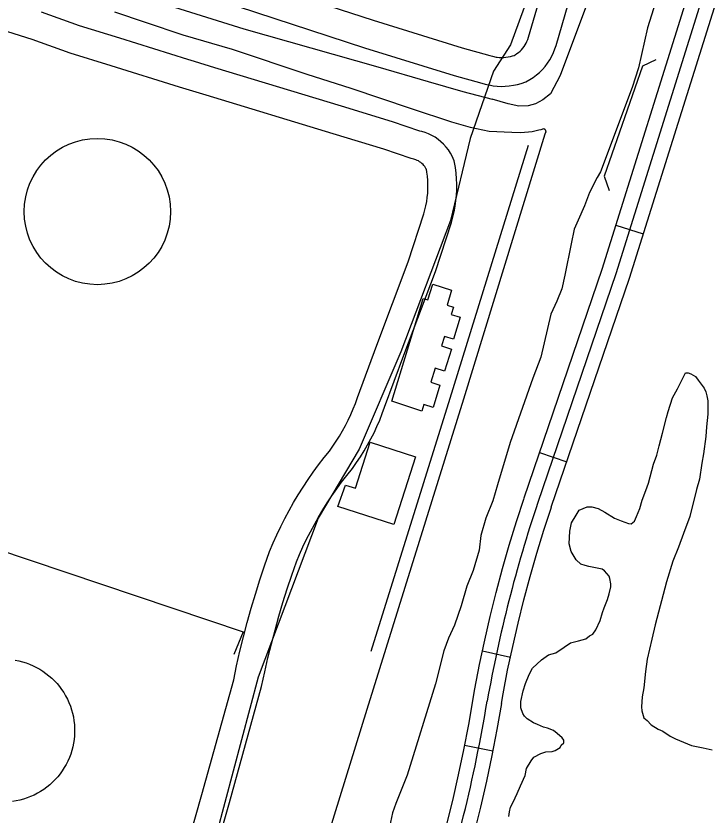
# Model space of a CAD drawing. Extents: x 3535183 to 3573198, y 534952 to 560562.
# Drawn here: x 3564073 to 3564796, y 540999 to 541831 of the extents above; entities that cross this region are included whole.
import ezdxf

# ---------------------------------------------------------------- set-up
doc = ezdxf.new("R2010")
doc.units = 0
for name, color, linetype in [('V-BLDG-OTLN', 7, 'Continuous'), ('V-DOMW-TANK', 7, 'Continuous'), ('V-ROAD-CNTR', 7, 'Continuous'), ('V-RRAP-FSHR', 7, 'Continuous'), ('V-SITE-OTLN', 7, 'Continuous'), ('V-SITE-VEGE', 7, 'Continuous'), ('V-TOPO-SHOR', 7, 'Continuous')]:
    doc.layers.add(name, color=color, linetype=linetype)

msp = doc.modelspace()

# ---------------------------------------------------------------- linework, layer by layer
at = {"layer": 'V-BLDG-OTLN'}
for points in [[(3564464.63, 541430.01), (3564497.09, 541536.84), (3564502.2, 541535.29), (3564507.13, 541551.58), (3564526.83, 541545.63), (3564522.06, 541529.85), (3564528.75, 541527.81), (3564526.4, 541520.09), (3564535.71, 541517.24), (3564528.68, 541494.44), (3564519.48, 541497.26), (3564516.44, 541487.36), (3564526.65, 541484.21), (3564519.5, 541461.04), (3564509.52, 541464.11), (3564505.01, 541449.5), (3564514.71, 541446.51), (3564507.56, 541423.32), (3564497.83, 541426.33), (3564495.67, 541419.32)], [(3564416.33, 541342.49), (3564426.52, 541339.2), (3564441.95, 541387.09), (3564489.17, 541371.85), (3564466.47, 541301.51), (3564408.2, 541320.29)]]:
    msp.add_lwpolyline(points, close=True, dxfattribs=at)
at = {"layer": 'V-DOMW-TANK'}
msp.add_lwpolyline([(3564072.12, 541160.06), (3564075.96, 541159.31), (3564079.76, 541158.36), (3564083.5, 541157.2), (3564087.18, 541155.85), (3564090.78, 541154.31), (3564094.29, 541152.58), (3564097.71, 541150.67), (3564101.02, 541148.58), (3564104.22, 541146.32), (3564107.3, 541143.89), (3564110.24, 541141.31), (3564113.04, 541138.57), (3564115.7, 541135.7), (3564118.2, 541132.68), (3564120.54, 541129.54), (3564122.71, 541126.28), (3564124.7, 541122.91), (3564126.51, 541119.43), (3564128.14, 541115.87), (3564129.58, 541112.23), (3564130.83, 541108.52), (3564131.87, 541104.74), (3564132.72, 541100.92), (3564133.37, 541097.05), (3564133.81, 541093.16), (3564134.04, 541089.25), (3564134.07, 541085.34), (3564133.89, 541081.42), (3564133.51, 541077.53), (3564132.92, 541073.65), (3564132.13, 541069.82), (3564131.14, 541066.03), (3564129.95, 541062.3), (3564128.56, 541058.63), (3564126.99, 541055.05), (3564125.22, 541051.55), (3564123.28, 541048.15), (3564121.16, 541044.86), (3564118.87, 541041.68), (3564116.42, 541038.63), (3564113.8, 541035.71), (3564111.04, 541032.93), (3564108.13, 541030.31), (3564105.09, 541027.84), (3564101.93, 541025.53), (3564098.65, 541023.39), (3564095.26, 541021.43), (3564091.77, 541019.65), (3564088.19, 541018.06), (3564084.54, 541016.65), (3564080.81, 541015.44), (3564077.03, 541014.43), (3564073.2, 541013.62), (3564069.32, 541013.01)], dxfattribs=at)
msp.add_circle((3564157.75, 541627.38), 76.19, dxfattribs=at)
at = {"layer": 'V-ROAD-CNTR'}
for p, q in [((3564697.86, 541613.03), (3564726.48, 541604.06)), ((3564618.43, 541376.39), (3564646.83, 541366.71)), ((3564558.85, 541169.68), (3564588.17, 541163.32)), ((3564569.63, 541065.38), (3564540.19, 541071.13))]:
    msp.add_line(p, q, dxfattribs=at)
for points in [[(3564602.3, 541329.06), (3564683.52, 541567.32), (3564779.25, 541872.65), (3564865.79, 542146.05), (3564974.35, 542515.09)], [(3564988.74, 542510.85), (3564880.13, 542141.67), (3564793.56, 541868.14), (3564697.78, 541562.66), (3564616.49, 541324.22)], [(3564630.69, 541319.38), (3564712.04, 541557.99), (3564807.86, 541863.64), (3564894.48, 542137.29), (3565003.13, 542506.62)], [(3564294.69, 541875.81), (3564445.17, 541826.57), (3564537.97, 541797.87), (3564566.61, 541790.01), (3564569.39, 541789.15), (3564573.19, 541788.32), (3564574.12, 541788.16), (3564576.45, 541787.9), (3564578.79, 541787.8), (3564581.13, 541787.85), (3564583.47, 541788.04), (3564585.79, 541788.39), (3564588.08, 541788.88), (3564590.33, 541789.52), (3564591.89, 541790.07), (3564593.16, 541790.75), (3564594.92, 541791.87), (3564596.6, 541793.12), (3564598.19, 541794.47), (3564599.67, 541795.94), (3564601.05, 541797.51), (3564602.31, 541799.17), (3564603.45, 541800.92), (3564604.46, 541802.74), (3564605.34, 541804.63), (3564606.09, 541806.58), (3564606.83, 541809.03), (3564635.3, 541906.13)], [(3564285.43, 541847.27), (3564436.08, 541797.98), (3564529.57, 541769.07), (3564558.21, 541761.2), (3564561.74, 541760.11), (3564567.42, 541758.87), (3564569.94, 541758.43), (3564574.17, 541757.98), (3564578.43, 541757.79), (3564582.69, 541757.87), (3564586.93, 541758.23), (3564591.14, 541758.86), (3564595.31, 541759.75), (3564599.41, 541760.91), (3564604.08, 541762.56), (3564608.35, 541764.86), (3564611.92, 541767.13), (3564615.31, 541769.64), (3564618.51, 541772.38), (3564621.51, 541775.35), (3564624.3, 541778.52), (3564626.85, 541781.88), (3564629.16, 541785.41), (3564631.21, 541789.11), (3564632.99, 541792.94), (3564634.5, 541796.88), (3564635.58, 541800.47), (3564664.04, 541897.54)], [(3564248.88, 540848.6), (3564295.53, 541011.93), (3564328.92, 541132.63), (3564332.13, 541147.84), (3564335.46, 541162.42), (3564339.02, 541176.96), (3564342.82, 541191.43), (3564346.84, 541205.84), (3564351.09, 541220.18), (3564355.57, 541234.46), (3564360.28, 541248.66), (3564365.1, 541262.44), (3564368.38, 541270.22), (3564371.97, 541278.2), (3564375.73, 541286.08), (3564379.68, 541293.88), (3564383.81, 541301.58), (3564388.12, 541309.19), (3564392.6, 541316.69), (3564397.25, 541324.09), (3564402.08, 541331.38), (3564407.07, 541338.56), (3564412.22, 541345.62), (3564417.54, 541352.55), (3564423.39, 541359.83), (3564427.72, 541365.88), (3564431.74, 541371.88), (3564435.58, 541378.01), (3564439.24, 541384.25), (3564442.71, 541390.6), (3564445.98, 541397.04), (3564449.06, 541403.58), (3564451.94, 541410.22), (3564454.61, 541416.94), (3564456.99, 541423.49), (3564477.02, 541477.67), (3564509.95, 541564.93), (3564526.56, 541616.12), (3564528.12, 541621.62), (3564529.44, 541627.23), (3564530.51, 541632.89), (3564531.32, 541638.6), (3564531.87, 541644.34), (3564532.16, 541650.1), (3564532.19, 541655.87), (3564531.96, 541661.63), (3564531.48, 541667.38), (3564530.73, 541673.09), (3564529.47, 541680.26), (3564527.38, 541684.93), (3564525.54, 541688.32), (3564523.44, 541691.55), (3564521.09, 541694.61), (3564518.5, 541697.47), (3564515.7, 541700.12), (3564512.71, 541702.54), (3564509.53, 541704.73), (3564506.18, 541706.66), (3564502.71, 541708.31), (3564499.11, 541709.69), (3564495.96, 541710.62), (3564493.83, 541711.25), (3564465.34, 541720.88), (3564412.07, 541737.18), (3564279.96, 541777.21), (3564259.05, 541783.55), (3564252.03, 541785.68), (3564181.02, 541807.84), (3564139.07, 541820.68), (3564099.44, 541835.06)], [(3564224.08, 540871), (3564266.65, 541020.05), (3564299.76, 541139.74), (3564302.83, 541154.28), (3564306.27, 541169.33), (3564309.94, 541184.33), (3564313.86, 541199.27), (3564318.01, 541214.14), (3564322.4, 541228.94), (3564327.02, 541243.67), (3564331.88, 541258.33), (3564337.09, 541273.24), (3564340.88, 541282.2), (3564344.75, 541290.81), (3564348.81, 541299.32), (3564353.08, 541307.74), (3564357.53, 541316.06), (3564362.18, 541324.27), (3564367.02, 541332.37), (3564372.04, 541340.36), (3564377.25, 541348.23), (3564382.64, 541355.97), (3564388.2, 541363.59), (3564393.94, 541371.08), (3564399.48, 541377.97), (3564403.05, 541382.95), (3564406.57, 541388.21), (3564409.93, 541393.57), (3564413.13, 541399.02), (3564416.16, 541404.57), (3564419.02, 541410.22), (3564421.72, 541415.95), (3564424.23, 541421.74), (3564426.57, 541427.62), (3564428.83, 541433.81), (3564448.91, 541488.17), (3564481.63, 541574.87), (3564497.86, 541624.84), (3564499.07, 541629.14), (3564500.08, 541633.44), (3564500.9, 541637.78), (3564501.52, 541642.15), (3564501.94, 541646.54), (3564502.16, 541650.95), (3564502.19, 541655.36), (3564502.02, 541659.77), (3564501.64, 541664.17), (3564501.07, 541668.55), (3564500.57, 541671.41), (3564500.47, 541671.63), (3564499.75, 541672.94), (3564498.93, 541674.2), (3564498.02, 541675.39), (3564497.02, 541676.5), (3564495.93, 541677.53), (3564494.76, 541678.48), (3564493.52, 541679.33), (3564492.23, 541680.07), (3564490.86, 541680.72), (3564489.47, 541681.26), (3564487.47, 541681.85), (3564484.8, 541682.64), (3564456.14, 541692.32), (3564403.34, 541708.48), (3564271.26, 541748.5), (3564250.35, 541754.84), (3564243.21, 541757), (3564172.16, 541779.18), (3564129.56, 541792.22), (3564089.88, 541806.61), (3564038.73, 541822.46)], [(3564549.12, 541120.04), (3564550.94, 541130.41), (3564555.8, 541155.63), (3564561.26, 541180.77), (3564566.94, 541205.63), (3564573.1, 541230.58), (3564579.86, 541255.43), (3564586.84, 541280.01), (3564594.26, 541304.54), (3564602.24, 541328.9)], [(3564578.66, 541114.84), (3564580.45, 541124.97), (3564585.19, 541149.61), (3564590.54, 541174.24), (3564596.12, 541198.69), (3564602.14, 541223.04), (3564608.76, 541247.4), (3564615.63, 541271.57), (3564622.87, 541295.52), (3564630.75, 541319.55)], [(3564549.1, 541119.98), (3564544.51, 541093.24), (3564539.36, 541066.88), (3564533.73, 541040.51), (3564527.78, 541014.08), (3564521.26, 540987.96), (3564514.29, 540961.97), (3564506.99, 540935.93), (3564499.13, 540910.18), (3564491.26, 540886)], [(3564578.67, 541114.9), (3564574.02, 541087.82), (3564568.75, 541060.87), (3564563.04, 541034.09), (3564556.98, 541007.16), (3564550.3, 540980.44), (3564543.22, 540954.04), (3564535.78, 540927.5), (3564527.74, 540901.16), (3564519.79, 540876.72)]]:
    msp.add_lwpolyline(points, dxfattribs=at)
for centre, radius, start, end in [((3565996.21, 540863.14), 1454.72, 161.52101, 169.93237), ((3563024.78, 541372.67), 1560.13, 341.64432, 350.58441)]:
    msp.add_arc(centre, radius, start, end, dxfattribs=at)
at = {"layer": 'V-RRAP-FSHR'}
for points in [[(3564739.43, 541785.57), (3564725.74, 541778.69), (3564685.77, 541664.16), (3564691.06, 541649.44)], [(3564606.69, 541696.33), (3564524.98, 541432.76), (3564442.74, 541169.2)]]:
    msp.add_lwpolyline(points, dxfattribs=at)
at = {"layer": 'V-SITE-OTLN'}
for p, q in [((3564642.2, 541948.59), (3564588.25, 541800.86)), ((3564588.25, 541800.86), (3564570.31, 541773.59)), ((3564570.31, 541773.59), (3564546.14, 541703.43)), ((3564546.14, 541703.43), (3564525.63, 541618.08)), ((3564525.63, 541618.08), (3564473.85, 541481.11)), ((3564473.85, 541481.11), (3564430.42, 541379.82)), ((3564430.42, 541379.82), (3564387.77, 541308.02)), ((3564387.77, 541308.02), (3564325.38, 541142.47)), ((3564325.38, 541142.47), (3564232.22, 540792.87))]:
    msp.add_line(p, q, dxfattribs=at)
at = {"layer": 'V-SITE-VEGE'}
for p, q in [((3564762.02, 541442.59), (3564768.23, 541454.62)), ((3564768.23, 541454.62), (3564770.5, 541459.55)), ((3564770.5, 541459.55), (3564773.26, 541459.51)), ((3564773.26, 541459.51), (3564776, 541458.38)), ((3564776, 541458.38), (3564780.91, 541455.56)), ((3564780.91, 541455.56), (3564783.61, 541451.67)), ((3564783.61, 541451.67), (3564790.11, 541443.32)), ((3564756.94, 541433.3), (3564762.02, 541442.59)), ((3564790.11, 541443.32), (3564791.71, 541439.44)), ((3564791.71, 541439.44), (3564792.76, 541435.57)), ((3564792.76, 541435.57), (3564793.79, 541430.06)), ((3564752.34, 541419.05), (3564756.94, 541433.3)), ((3564793.79, 541430.06), (3564793.6, 541416.29)), ((3564750.61, 541413.01), (3564752.34, 541419.05)), ((3564746.54, 541396.55), (3564750.61, 541413.01)), ((3564793.6, 541416.29), (3564792.33, 541403.09)), ((3564792.33, 541403.09), (3564791.64, 541393.19)), ((3564743.06, 541383.38), (3564746.54, 541396.55)), ((3564791.64, 541393.19), (3564789.2, 541375.06)), ((3564740.72, 541373.5), (3564743.06, 541383.38)), ((3564737.3, 541364.18), (3564740.72, 541373.5)), ((3564789.2, 541375.06), (3564787.41, 541365.17)), ((3564732.08, 541344.43), (3564737.3, 541364.18)), ((3564787.41, 541365.17), (3564784.99, 541348.68)), ((3564729.22, 541336.76), (3564732.08, 541344.43)), ((3564784.99, 541348.68), (3564782.09, 541337.71)), ((3564725.23, 541326.9), (3564729.22, 541336.76)), ((3564782.09, 541337.71), (3564775.11, 541309.72)), ((3564659.57, 541316.22), (3564667.88, 541319.96)), ((3564667.88, 541319.96), (3564672.83, 541319.89)), ((3564672.83, 541319.89), (3564679.42, 541318.15)), ((3564722.92, 541318.12), (3564725.23, 541326.9)), ((3564651.69, 541303.11), (3564656.75, 541311.3)), ((3564656.75, 541311.3), (3564659.57, 541316.22)), ((3564679.42, 541318.15), (3564686.52, 541314.2)), ((3564686.52, 541314.2), (3564696.35, 541308.02)), ((3564719.5, 541309.91), (3564722.92, 541318.12)), ((3564649.92, 541294.32), (3564651.69, 541303.11)), ((3564696.35, 541308.02), (3564703.47, 541305.17)), ((3564703.47, 541305.17), (3564711.14, 541302.31)), ((3564711.14, 541302.31), (3564713.9, 541302.28)), ((3564713.9, 541302.28), (3564717.23, 541304.98)), ((3564717.23, 541304.98), (3564719.5, 541309.91)), ((3564775.11, 541309.72), (3564768.27, 541292.19)), ((3564649.19, 541281.11), (3564649.92, 541294.32)), ((3564768.27, 541292.19), (3564763.13, 541277.95)), ((3564651.29, 541273.38), (3564649.19, 541281.11)), ((3564763.13, 541277.95), (3564757.42, 541263.15)), ((3564656.68, 541264.5), (3564651.29, 541273.38)), ((3564661.58, 541260.03), (3564656.68, 541264.5)), ((3564757.42, 541263.15), (3564750.53, 541241.77)), ((3564665.96, 541258.87), (3564661.58, 541260.03)), ((3564669.8, 541257.72), (3564665.96, 541258.87)), ((3564678.59, 541255.95), (3564669.8, 541257.72)), ((3564683.53, 541254.78), (3564678.59, 541255.95)), ((3564686.26, 541253.09), (3564683.53, 541254.78)), ((3564688.42, 541250.31), (3564686.26, 541253.09)), ((3564691.14, 541247.52), (3564688.42, 541250.31)), ((3564691.66, 541245.31), (3564691.14, 541247.52)), ((3564692.69, 541239.79), (3564691.66, 541245.31)), ((3564690.9, 541229.35), (3564692.65, 541236.48)), ((3564692.65, 541236.48), (3564692.69, 541239.79)), ((3564750.53, 541241.77), (3564738.92, 541196.77)), ((3564689.17, 541223.32), (3564690.9, 541229.35)), ((3564685.75, 541214.55), (3564689.17, 541223.32)), ((3564684.03, 541209.62), (3564685.75, 541214.55)), ((3564681.71, 541201.39), (3564684.03, 541209.62)), ((3564677.18, 541191.54), (3564681.71, 541201.39)), ((3564738.92, 541196.77), (3564735.42, 541181.96)), ((3564666.6, 541182.32), (3564670.49, 541185.57)), ((3564670.49, 541185.57), (3564673.82, 541187.18)), ((3564673.82, 541187.18), (3564677.18, 541191.54)), ((3564643.91, 541173.82), (3564650.57, 541178.13)), ((3564650.57, 541178.13), (3564658.86, 541180.22)), ((3564658.86, 541180.22), (3564666.6, 541182.32)), ((3564735.42, 541181.96), (3564730.73, 541161.09)), ((3564635.57, 541167.87), (3564643.91, 541173.82)), ((3564620.6, 541160.36), (3564627.83, 541165.77)), ((3564627.83, 541165.77), (3564635.57, 541167.87)), ((3564730.73, 541161.09), (3564728.91, 541148.45)), ((3564611.12, 541151.68), (3564620.6, 541160.36)), ((3564603.76, 541135.81), (3564607.73, 541145.11)), ((3564607.73, 541145.11), (3564611.12, 541151.68)), ((3564728.91, 541148.45), (3564727.04, 541131.41)), ((3564601.45, 541128.13), (3564603.76, 541135.81)), ((3564599.1, 541117.15), (3564601.45, 541128.13)), ((3564727.04, 541131.41), (3564725.26, 541122.07)), ((3564725.26, 541122.07), (3564724.57, 541111.62)), ((3564599.01, 541110.54), (3564599.1, 541117.15)), ((3564724.57, 541111.62), (3564725.06, 541107.21)), ((3564601.13, 541104.46), (3564599.01, 541110.54)), ((3564602.75, 541101.68), (3564601.13, 541104.46)), ((3564725.06, 541107.21), (3564727.17, 541100.02)), ((3564605.47, 541098.89), (3564602.75, 541101.68)), ((3564612.02, 541094.95), (3564605.47, 541098.89)), ((3564616.4, 541093.24), (3564612.02, 541094.95)), ((3564727.17, 541100.02), (3564730.43, 541097.23)), ((3564730.43, 541097.23), (3564734.78, 541092.76)), ((3564622.42, 541090.41), (3564616.4, 541093.24)), ((3564626.81, 541089.25), (3564622.42, 541090.41)), ((3564632.84, 541086.96), (3564626.81, 541089.25)), ((3564636.65, 541083.61), (3564632.84, 541086.96)), ((3564734.78, 541092.76), (3564741.88, 541088.26)), ((3564741.88, 541088.26), (3564746.8, 541086)), ((3564746.8, 541086), (3564754.44, 541080.94)), ((3564642.09, 541079.13), (3564636.65, 541083.61)), ((3564643.71, 541076.91), (3564642.09, 541079.13)), ((3564754.44, 541080.94), (3564759.91, 541078.11)), ((3564759.91, 541078.11), (3564776.89, 541071.28)), ((3564634.76, 541066.02), (3564639.76, 541069.25)), ((3564639.76, 541069.25), (3564640.89, 541071.44)), ((3564640.89, 541071.44), (3564643.68, 541074.16)), ((3564643.68, 541074.16), (3564643.71, 541076.91)), ((3564776.89, 541071.28), (3564788.97, 541068.92)), ((3564612.64, 541059.15), (3564619.85, 541062.91)), ((3564619.85, 541062.91), (3564624.83, 541064.5)), ((3564624.83, 541064.5), (3564631.44, 541064.96)), ((3564631.44, 541064.96), (3564634.76, 541066.02)), ((3564788.97, 541068.92), (3564798.3, 541066.59)), ((3564604.78, 541047.14), (3564609.84, 541055.34)), ((3564609.84, 541055.34), (3564612.64, 541059.15)), ((3564603.58, 541040), (3564604.78, 541047.14)), ((3564598.48, 541029.06), (3564603.58, 541040)), ((3564595.07, 541021.39), (3564598.48, 541029.06)), ((3564591.09, 541012.09), (3564595.07, 541021.39)), ((3564588.27, 541007.17), (3564591.09, 541012.09)), ((3564587.11, 541002.23), (3564588.27, 541007.17)), ((3564586.49, 540997.28), (3564587.11, 541002.23))]:
    msp.add_line(p, q, dxfattribs=at)
at = {"layer": 'V-TOPO-SHOR'}
for points in [[(3565000.52, 542896.98), (3564944.11, 542913.39), (3564937.54, 542890.77), (3564925.36, 542877.1), (3564922.63, 542789.98), (3564927.14, 542775.83), (3564932.8, 542749.92), (3564934.11, 542731.12), (3564931.11, 542702.19), (3564921.54, 542669.44), (3564882.17, 542534.53), (3564798.76, 542267.9), (3564721.21, 542009.28), (3564666.23, 541839.61), (3564639.98, 541769.24), (3564629.81, 541750.07), (3564621.89, 541743.65), (3564614.27, 541739.58), (3564606.41, 541737.33), (3564596.75, 541737.2), (3564585.83, 541739.7), (3564569.19, 541744.35)], [(3563522.32, 542037.44), (3563524.23, 542043.19), (3563530.08, 542049.4), (3563536.69, 542053.77), (3563546.67, 542054.95), (3563563.67, 542051.58), (3563636.55, 542031.2), (3563759.01, 541992.86), (3563882.78, 541953.98), (3564000.27, 541916.23), (3564114.62, 541879.57), (3564227.15, 541843.72), (3564310.45, 541817.7), (3564449.94, 541778.08), (3564502.44, 541762.96), (3564538.48, 541752.26), (3564569.19, 541744.35)], [(3564756.15, 541899.45), (3564731.05, 541818.84), (3564721.61, 541776.93), (3564714.82, 541756.66), (3564681.79, 541668.85), (3564678.58, 541662.89), (3564670.54, 541647.07), (3564665.13, 541633.3), (3564658.67, 541618.5), (3564654.63, 541609.16), (3564651.29, 541593.8), (3564644.85, 541561.25), (3564641.52, 541546.93), (3564636.4, 541534.2), (3564630.21, 541520.45), (3564619.69, 541475.68), (3564611.56, 541453.86), (3564587.69, 541386.81), (3564574.57, 541342.86), (3564569.91, 541326.21), (3564562.36, 541308.04), (3564557.42, 541290.08), (3564555.65, 541274.7), (3564549.36, 541253.64), (3564542.62, 541237.02), (3564536.6, 541216.73), (3564529.8, 541196.46), (3564523.62, 541182.96), (3564518.74, 541169.71), (3564509.93, 541135.36), (3564480.46, 541040.2), (3564468.58, 541010.85), (3564465.06, 541001.24), (3564461.99, 540986.4)], [(3564175.65, 541835.49), (3564207.5, 541824.58), (3564246.65, 541811.47), (3564298.11, 541796.36), (3564375.9, 541770.42), (3564421.85, 541755.91), (3564484.76, 541734.88), (3564526.79, 541720.95), (3564546.15, 541715.2), (3564566.02, 541711), (3564589.61, 541710.16)], [(3564589.61, 541710.16), (3564599, 541709.77), (3564610.76, 541710.92), (3564617.56, 541712.39), (3564620.18, 541712.88), (3564623.06, 541713.89), (3564624.35, 541712.82), (3564624.84, 541710.47), (3564624.02, 541707.87), (3564539.19, 541432.13), (3564438.59, 541108.84), (3564370.41, 540888.46), (3564295.53, 540654.34), (3564259.7, 540540.89)], [(3564013.96, 541289.05), (3564309.8, 541189.58), (3564300.06, 541166.13)]]:
    msp.add_lwpolyline(points, dxfattribs=at)

doc.saveas('drawing.dxf')
